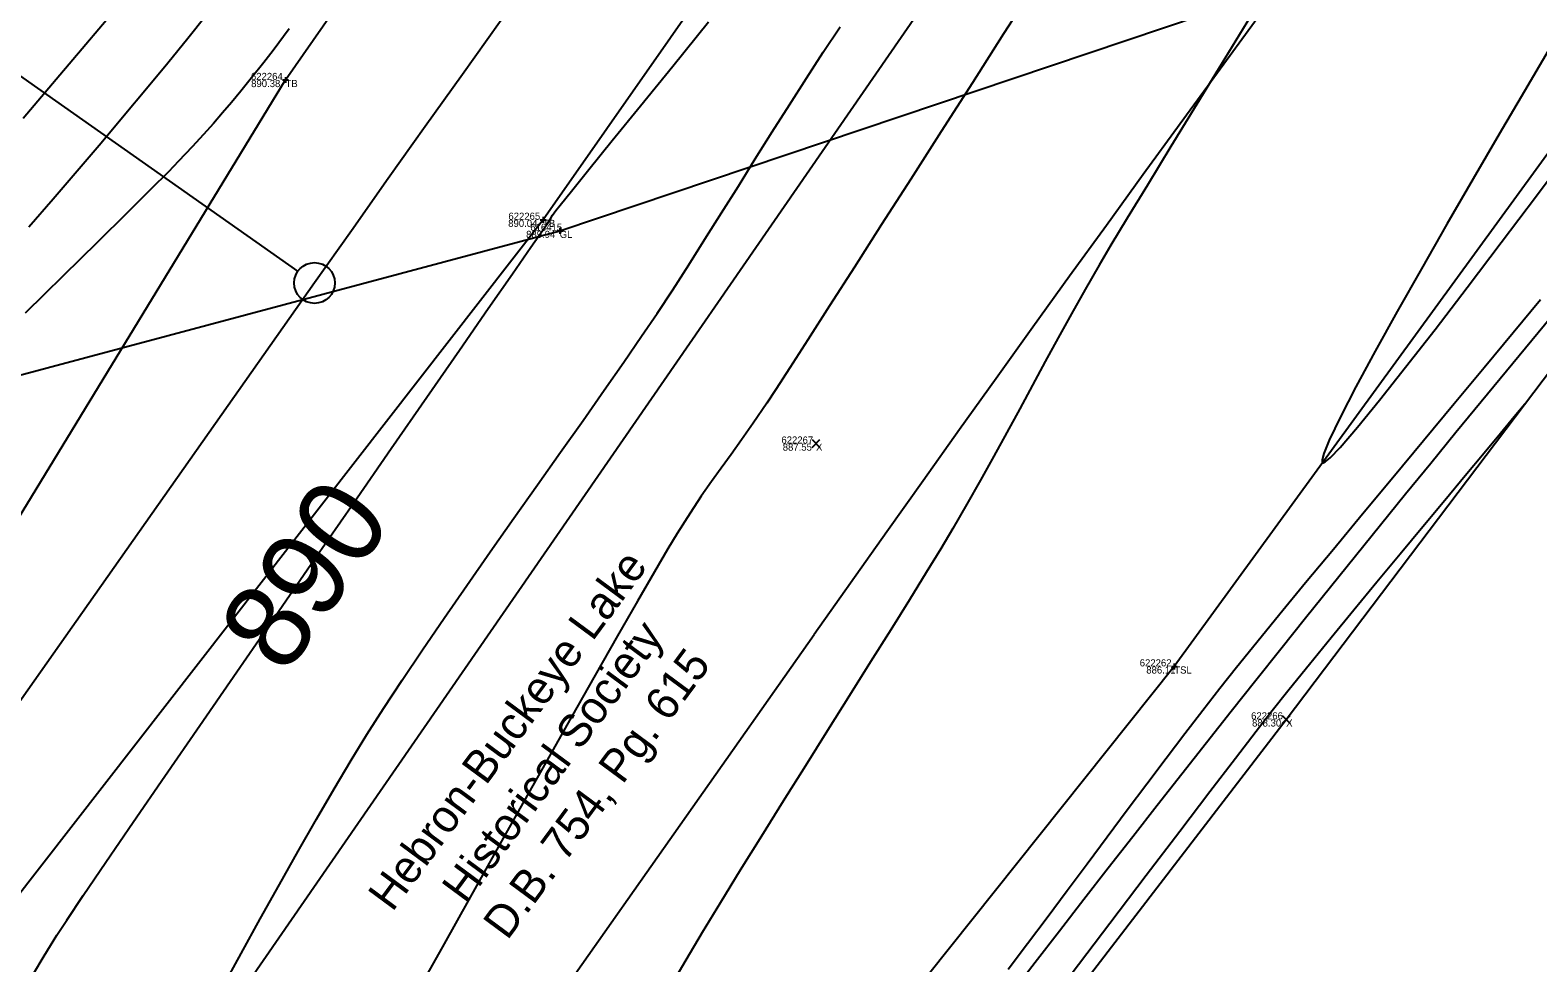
# Model space of a CAD drawing. Extents: x 1957117 to 1971063, y 701601 to 715861.
# Drawn here: x 1964564.1 to 1964638.1, y 708285.1 to 708331 of the extents above; entities that cross this region are included whole.
import ezdxf

# ---------------------------------------------------------------- set-up
doc = ezdxf.new("R2010")
doc.units = 0
for name, color, linetype in [('AP_X_Lights', 7, 'Continuous'), ('DT_X_Break_Line', 7, 'Continuous'), ('DT_X_Contour_Major', 7, 'Continuous'), ('DT_X_Contour_Minor', 7, 'Continuous'), ('DT_X_TIN_Hull', 7, 'Continuous'), ('GE_X_CL_20', 7, 'Continuous'), ('PV_P_Drive', 7, 'Continuous'), ('PV_P_Shoulder', 7, 'Continuous'), ('RS_Raster1', 7, 'Continuous'), ('RW_X_Esmt_RR', 7, 'Continuous'), ('RW_X_Fee_RW', 7, 'Continuous'), ('RW_X_Text', 7, 'Continuous'), ('SC_Scratch1', 7, 'Continuous'), ('SC_Shading5', 7, 'Continuous')]:
    doc.layers.add(name, color=color, linetype=linetype)

msp = doc.modelspace()

# ---------------------------------------------------------------- linework, layer by layer
at = {"layer": 'AP_X_Lights'}
for p, q in [((1964602.489, 708310.459), (1964602.877, 708310.849)), ((1964602.489, 708310.849), (1964602.877, 708310.459)), ((1964625.572, 708296.912), (1964625.96, 708297.302)), ((1964625.572, 708297.302), (1964625.96, 708296.912))]:
    msp.add_line(p, q, dxfattribs=at)
at = {"layer": 'DT_X_Break_Line'}
for points in [[(1964459.419, 708166.066), (1964484.47, 708210.071), (1964517.163, 708248.532), (1964551.272, 708286.883), (1964576.637, 708328.512), (1964605.613, 708370.101), (1964635.976, 708409.606), (1964662.807, 708439.954), (1964694.29, 708479.765), (1964724.075, 708520.081), (1964753.89, 708554.285), (1964794.454, 708592.201), (1964843.924, 708634.62), (1964878.394, 708661.199), (1964893.281, 708673.503), (1964913.837, 708697.422), (1964957.262, 708730.313), (1964994.166, 708761.913), (1965030.611, 708787.347)], [(1965041.837, 708774.578), (1965010.271, 708750.665), (1964969.626, 708721.958), (1964924.341, 708685.464), (1964900.18, 708665.667), (1964887.175, 708651.723), (1964860.054, 708620.024), (1964813.093, 708578.67), (1964771.951, 708542.904), (1964742.265, 708507.977), (1964705.969, 708472.325), (1964672.96, 708431.648), (1964649.579, 708399.778), (1964617.533, 708362.045), (1964589.28, 708321.646), (1964558.497, 708282.029), (1964530.137, 708238.87), (1964501.633, 708199.836), (1964472.058, 708159.676)], [(1965050.602, 708752.489), (1965022.418, 708737.957), (1964979.532, 708707.414), (1964946.947, 708671.366), (1964902.088, 708640.345), (1964867.661, 708605.251), (1964845.393, 708553.042), (1964812.967, 708521.412), (1964774.51, 708483.156), (1964735.488, 708448.226), (1964693.701, 708418.355), (1964680.131, 708378.684), (1964649.884, 708340.402), (1964620.274, 708299.709), (1964589.442, 708261.034), (1964557.968, 708221.563), (1964529.012, 708179.196)]]:
    msp.add_lwpolyline(points, dxfattribs=at)
at = {"layer": 'DT_X_Contour_Major'}
for points in [[(1964564.287, 708284.642), (1964564.793, 708285.502), (1964565.41, 708286.507), (1964565.894, 708287.25), (1964566.709, 708288.465), (1964567.814, 708290.09), (1964569.163, 708292.063), (1964570.714, 708294.322), (1964572.423, 708296.806), (1964574.247, 708299.45), (1964576.143, 708302.195), (1964578.066, 708304.977), (1964579.975, 708307.735), (1964581.825, 708310.407), (1964583.574, 708312.93), (1964585.177, 708315.242), (1964586.591, 708317.281), (1964587.774, 708318.986), (1964588.681, 708320.293), (1964589.269, 708321.142), (1964589.495, 708321.469), (1964589.64, 708321.696), (1964589.752, 708321.878), (1964589.903, 708322.1), (1964590.116, 708322.366), (1964590.672, 708323.054), (1964591.537, 708324.123), (1964592.678, 708325.532), (1964594.059, 708327.237), (1964595.647, 708329.198), (1964597.408, 708331.373)], [(1964564.287, 708284.642), (1964564.793, 708285.502), (1964565.41, 708286.507), (1964565.894, 708287.25), (1964566.709, 708288.465), (1964567.814, 708290.09), (1964569.163, 708292.063), (1964570.714, 708294.322), (1964572.423, 708296.806), (1964574.247, 708299.45), (1964576.143, 708302.195), (1964578.066, 708304.977), (1964579.975, 708307.735), (1964581.825, 708310.407), (1964583.574, 708312.93), (1964585.177, 708315.242), (1964586.591, 708317.281), (1964587.774, 708318.986), (1964588.681, 708320.293), (1964589.269, 708321.142), (1964589.495, 708321.469), (1964589.64, 708321.696), (1964589.752, 708321.878), (1964589.903, 708322.1), (1964590.116, 708322.366), (1964590.672, 708323.054), (1964591.537, 708324.123), (1964592.678, 708325.532), (1964594.059, 708327.237), (1964595.647, 708329.198), (1964597.408, 708331.373)], [(1964576.818, 708331.032), (1964576.024, 708329.966), (1964575.573, 708329.376), (1964574.965, 708328.612), (1964574.445, 708327.969), (1964573.981, 708327.409), (1964573.542, 708326.892), (1964573.095, 708326.383), (1964572.607, 708325.842), (1964572.048, 708325.233), (1964571.384, 708324.518), (1964570.885, 708324.004), (1964570.029, 708323.146), (1964568.856, 708321.983), (1964567.408, 708320.554), (1964565.726, 708318.899), (1964563.85, 708317.057)], [(1964576.818, 708331.032), (1964576.024, 708329.966), (1964575.573, 708329.376), (1964574.965, 708328.612), (1964574.445, 708327.969), (1964573.981, 708327.409), (1964573.542, 708326.892), (1964573.095, 708326.383), (1964572.607, 708325.842), (1964572.048, 708325.233), (1964571.384, 708324.518), (1964570.885, 708324.004), (1964570.029, 708323.146), (1964568.856, 708321.983), (1964567.408, 708320.554), (1964565.726, 708318.899), (1964563.85, 708317.057)]]:
    msp.add_lwpolyline(points, dxfattribs=at)
at = {"layer": 'DT_X_Contour_Minor'}
for points in [[(1964613.413, 708333.14), (1964611.896, 708330.777), (1964610.358, 708328.376), (1964608.828, 708325.984), (1964607.334, 708323.646), (1964605.904, 708321.408), (1964604.567, 708319.316), (1964603.351, 708317.414), (1964602.285, 708315.75), (1964601.397, 708314.368), (1964600.716, 708313.314), (1964600.27, 708312.633), (1964599.605, 708311.654), (1964599.03, 708310.834), (1964598.515, 708310.119), (1964598.033, 708309.454), (1964597.554, 708308.787), (1964597.052, 708308.064), (1964596.497, 708307.231), (1964595.862, 708306.235), (1964595.408, 708305.484), (1964594.751, 708304.362), (1964593.919, 708302.921), (1964592.942, 708301.212), (1964591.847, 708299.287), (1964590.663, 708297.197), (1964589.42, 708294.995), (1964588.146, 708292.732), (1964586.869, 708290.459), (1964585.618, 708288.228), (1964584.423, 708286.091), (1964583.311, 708284.1)], [(1964613.413, 708333.14), (1964611.896, 708330.777), (1964610.358, 708328.376), (1964608.828, 708325.984), (1964607.334, 708323.646), (1964605.904, 708321.408), (1964604.567, 708319.316), (1964603.351, 708317.414), (1964602.285, 708315.75), (1964601.397, 708314.368), (1964600.716, 708313.314), (1964600.27, 708312.633), (1964599.605, 708311.654), (1964599.03, 708310.834), (1964598.515, 708310.119), (1964598.033, 708309.454), (1964597.554, 708308.787), (1964597.052, 708308.064), (1964596.497, 708307.231), (1964595.862, 708306.235), (1964595.408, 708305.484), (1964594.751, 708304.362), (1964593.919, 708302.921), (1964592.942, 708301.212), (1964591.847, 708299.287), (1964590.663, 708297.197), (1964589.42, 708294.995), (1964588.146, 708292.732), (1964586.869, 708290.459), (1964585.618, 708288.228), (1964584.423, 708286.091), (1964583.311, 708284.1)], [(1964568.105, 708331.762), (1964566.839, 708330.254), (1964565.379, 708328.529), (1964563.758, 708326.625)], [(1964568.105, 708331.762), (1964566.839, 708330.254), (1964565.379, 708328.529), (1964563.758, 708326.625)], [(1964572.744, 708331.672), (1964571.842, 708330.546), (1964570.862, 708329.344), (1964569.817, 708328.079), (1964568.718, 708326.764), (1964567.578, 708325.414), (1964566.409, 708324.041), (1964565.222, 708322.66), (1964564.029, 708321.284)], [(1964572.744, 708331.672), (1964571.842, 708330.546), (1964570.862, 708329.344), (1964569.817, 708328.079), (1964568.718, 708326.764), (1964567.578, 708325.414), (1964566.409, 708324.041), (1964565.222, 708322.66), (1964564.029, 708321.284)], [(1964624.191, 708331.918), (1964622.753, 708329.572), (1964621.379, 708327.329), (1964620.102, 708325.24), (1964618.952, 708323.354), (1964617.962, 708321.722), (1964617.163, 708320.392), (1964616.586, 708319.416), (1964615.897, 708318.215), (1964615.229, 708317.029), (1964614.579, 708315.853), (1964613.941, 708314.686), (1964613.31, 708313.524), (1964612.682, 708312.364), (1964612.05, 708311.202), (1964611.41, 708310.036), (1964610.758, 708308.862), (1964610.087, 708307.678), (1964609.394, 708306.479), (1964608.805, 708305.491), (1964608.09, 708304.317), (1964607.266, 708302.982), (1964606.352, 708301.514), (1964605.365, 708299.937), (1964604.325, 708298.28), (1964603.25, 708296.569), (1964602.159, 708294.829), (1964601.069, 708293.087), (1964599.999, 708291.371), (1964598.967, 708289.705), (1964597.992, 708288.118), (1964597.093, 708286.635), (1964596.287, 708285.282), (1964595.594, 708284.087)], [(1964624.191, 708331.918), (1964622.753, 708329.572), (1964621.379, 708327.329), (1964620.102, 708325.24), (1964618.952, 708323.354), (1964617.962, 708321.722), (1964617.163, 708320.392), (1964616.586, 708319.416), (1964615.897, 708318.215), (1964615.229, 708317.029), (1964614.579, 708315.853), (1964613.941, 708314.686), (1964613.31, 708313.524), (1964612.682, 708312.364), (1964612.05, 708311.202), (1964611.41, 708310.036), (1964610.758, 708308.862), (1964610.087, 708307.678), (1964609.394, 708306.479), (1964608.805, 708305.491), (1964608.09, 708304.317), (1964607.266, 708302.982), (1964606.352, 708301.514), (1964605.365, 708299.937), (1964604.325, 708298.28), (1964603.25, 708296.569), (1964602.159, 708294.829), (1964601.069, 708293.087), (1964599.999, 708291.371), (1964598.967, 708289.705), (1964597.992, 708288.118), (1964597.093, 708286.635), (1964596.287, 708285.282), (1964595.594, 708284.087)], [(1964573.52, 708283.907), (1964574.459, 708285.611), (1964575.4, 708287.313), (1964576.336, 708288.993), (1964577.258, 708290.632), (1964578.158, 708292.208), (1964579.026, 708293.704), (1964579.855, 708295.098), (1964580.636, 708296.371), (1964581.447, 708297.643), (1964582.361, 708299.031), (1964583.36, 708300.516), (1964584.426, 708302.075), (1964585.542, 708303.687), (1964586.69, 708305.33), (1964587.852, 708306.984), (1964589.01, 708308.626), (1964590.146, 708310.237), (1964591.243, 708311.793), (1964592.283, 708313.274), (1964593.248, 708314.658), (1964594.121, 708315.924), (1964594.883, 708317.051), (1964595.648, 708318.213), (1964596.432, 708319.429), (1964597.232, 708320.69), (1964598.045, 708321.984), (1964598.869, 708323.302), (1964599.7, 708324.633), (1964600.536, 708325.967), (1964601.373, 708327.294), (1964602.209, 708328.603), (1964603.04, 708329.883), (1964603.865, 708331.126)], [(1964573.52, 708283.907), (1964574.459, 708285.611), (1964575.4, 708287.313), (1964576.336, 708288.993), (1964577.258, 708290.632), (1964578.158, 708292.208), (1964579.026, 708293.704), (1964579.855, 708295.098), (1964580.636, 708296.371), (1964581.447, 708297.643), (1964582.361, 708299.031), (1964583.36, 708300.516), (1964584.426, 708302.075), (1964585.542, 708303.687), (1964586.69, 708305.33), (1964587.852, 708306.984), (1964589.01, 708308.626), (1964590.146, 708310.237), (1964591.243, 708311.793), (1964592.283, 708313.274), (1964593.248, 708314.658), (1964594.121, 708315.924), (1964594.883, 708317.051), (1964595.648, 708318.213), (1964596.432, 708319.429), (1964597.232, 708320.69), (1964598.045, 708321.984), (1964598.869, 708323.302), (1964599.7, 708324.633), (1964600.536, 708325.967), (1964601.373, 708327.294), (1964602.209, 708328.603), (1964603.04, 708329.883), (1964603.865, 708331.126)], [(1964638.627, 708329.948), (1964637.464, 708327.971), (1964636.225, 708325.853), (1964634.944, 708323.652), (1964633.658, 708321.428), (1964632.404, 708319.236), (1964631.217, 708317.137), (1964630.135, 708315.187), (1964629.193, 708313.445), (1964628.427, 708311.969), (1964627.875, 708310.816), (1964627.611, 708310.167), (1964627.529, 708309.858), (1964627.534, 708309.744), (1964627.555, 708309.715), (1964627.586, 708309.709), (1964627.687, 708309.753), (1964627.933, 708309.956), (1964628.422, 708310.466), (1964629.271, 708311.452), (1964630.352, 708312.779), (1964631.631, 708314.399), (1964633.074, 708316.263), (1964634.647, 708318.321), (1964636.317, 708320.523), (1964638.049, 708322.823), (1964639.811, 708325.169)], [(1964638.627, 708329.948), (1964637.464, 708327.971), (1964636.225, 708325.853), (1964634.944, 708323.652), (1964633.658, 708321.428), (1964632.404, 708319.236), (1964631.217, 708317.137), (1964630.135, 708315.187), (1964629.193, 708313.445), (1964628.427, 708311.969), (1964627.875, 708310.816), (1964627.611, 708310.167), (1964627.529, 708309.858), (1964627.534, 708309.744), (1964627.555, 708309.715), (1964627.586, 708309.709), (1964627.687, 708309.753), (1964627.933, 708309.956), (1964628.422, 708310.466), (1964629.271, 708311.452), (1964630.352, 708312.779), (1964631.631, 708314.399), (1964633.074, 708316.263), (1964634.647, 708318.321), (1964636.317, 708320.523), (1964638.049, 708322.823), (1964639.811, 708325.169)], [(1964612.123, 708284.843), (1964613.071, 708286.095), (1964614.038, 708287.383), (1964615.016, 708288.695), (1964616.001, 708290.02), (1964616.985, 708291.345), (1964617.961, 708292.659), (1964618.925, 708293.95), (1964619.868, 708295.206), (1964620.785, 708296.415), (1964621.669, 708297.566), (1964622.514, 708298.648), (1964623.33, 708299.67), (1964624.32, 708300.892), (1964625.46, 708302.287), (1964626.722, 708303.824), (1964628.083, 708305.473), (1964629.518, 708307.207), (1964631, 708308.995), (1964632.505, 708310.809), (1964634.007, 708312.618), (1964635.482, 708314.395), (1964636.903, 708316.109), (1964638.246, 708317.732)], [(1964612.123, 708284.843), (1964613.071, 708286.095), (1964614.038, 708287.383), (1964615.016, 708288.695), (1964616.001, 708290.02), (1964616.985, 708291.345), (1964617.961, 708292.659), (1964618.925, 708293.95), (1964619.868, 708295.206), (1964620.785, 708296.415), (1964621.669, 708297.566), (1964622.514, 708298.648), (1964623.33, 708299.67), (1964624.32, 708300.892), (1964625.46, 708302.287), (1964626.722, 708303.824), (1964628.083, 708305.473), (1964629.518, 708307.207), (1964631, 708308.995), (1964632.505, 708310.809), (1964634.007, 708312.618), (1964635.482, 708314.395), (1964636.903, 708316.109), (1964638.246, 708317.732)], [(1964615.218, 708284.597), (1964617.109, 708287.097), (1964618.895, 708289.455), (1964620.542, 708291.625), (1964622.013, 708293.558), (1964623.273, 708295.207), (1964624.287, 708296.524), (1964625.018, 708297.462), (1964625.916, 708298.59), (1964626.909, 708299.82), (1964627.971, 708301.126), (1964629.082, 708302.482), (1964630.218, 708303.861), (1964631.356, 708305.237), (1964632.474, 708306.584), (1964633.549, 708307.877), (1964634.558, 708309.089), (1964635.479, 708310.193), (1964636.289, 708311.165), (1964636.964, 708311.978), (1964637.483, 708312.605)], [(1964615.218, 708284.597), (1964617.109, 708287.097), (1964618.895, 708289.455), (1964620.542, 708291.625), (1964622.013, 708293.558), (1964623.273, 708295.207), (1964624.287, 708296.524), (1964625.018, 708297.462), (1964625.916, 708298.59), (1964626.909, 708299.82), (1964627.971, 708301.126), (1964629.082, 708302.482), (1964630.218, 708303.861), (1964631.356, 708305.237), (1964632.474, 708306.584), (1964633.549, 708307.877), (1964634.558, 708309.089), (1964635.479, 708310.193), (1964636.289, 708311.165), (1964636.964, 708311.978), (1964637.483, 708312.605)]]:
    msp.add_lwpolyline(points, dxfattribs=at)
at = {"layer": 'DT_X_TIN_Hull'}
msp.add_lwpolyline([(1964536.348, 708175.363), (1964564.579, 708216.242), (1964595.189, 708257.308), (1964625.766, 708297.107), (1964655.588, 708336.552), (1964686.979, 708377.083), (1964740.021, 708446.13), (1964774.51, 708483.156), (1964812.967, 708521.412), (1964845.393, 708553.042), (1964881.436, 708597.401), (1964917.009, 708618.529), (1964955.834, 708656.519), (1965000.391, 708688.781), (1965035.96, 708720.883), (1965107.668, 708767.232), (1965152.31, 708796.963), (1965192.253, 708823.809)], dxfattribs=at)
at = {"layer": 'GE_X_CL_20'}
msp.add_line((1964577.243, 708319.118), (1964524.095, 708356.537), dxfattribs=at)
msp.add_lwpolyline([(1964578.061, 708318.542), (1963713.717, 707090.878)], dxfattribs=at)
msp.add_circle((1964578.061, 708318.542), 1, dxfattribs=at)
msp.add_arc((1966139.697, 707219.062), 1909.859, 120.84471, 144.852303, dxfattribs=at)
at = {"layer": 'PV_P_Drive'}
for p, q in [((1964576.491, 708328.512), (1964576.783, 708328.512)), ((1964576.637, 708328.658), (1964576.637, 708328.366)), ((1964576.637, 708328.512), (1964576.637, 708328.512)), ((1964589.28, 708321.792), (1964589.28, 708321.5)), ((1964589.134, 708321.646), (1964589.426, 708321.646)), ((1964589.28, 708321.646), (1964589.28, 708321.646)), ((1964589.953, 708321.104), (1964590.245, 708321.104)), ((1964590.099, 708321.25), (1964590.099, 708320.958)), ((1964590.099, 708321.104), (1964590.099, 708321.104)), ((1964620.128, 708299.709), (1964620.42, 708299.709)), ((1964620.274, 708299.855), (1964620.274, 708299.563)), ((1964620.274, 708299.709), (1964620.274, 708299.709))]:
    msp.add_line(p, q, dxfattribs=at)
at = {"layer": 'RW_X_Esmt_RR'}
for points in [[(1964491.285, 708290.719), (1964520.57, 708299.792), (1964544.055, 708305.678), (1964563.035, 708313.861), (1964590.099, 708321.104), (1964623.491, 708332.328), (1964659.98, 708343.938), (1964719.459, 708362.267), (1964732.512, 708367.435), (1964761.456, 708374.693)], [(1963738.247, 707073.608), (1964602.591, 708301.271)]]:
    msp.add_lwpolyline(points, dxfattribs=at)
msp.add_arc((1966139.697, 707219.062), 1879.859, 120.84471, 144.852303, dxfattribs=at)
at = {"layer": 'RW_X_Fee_RW'}
msp.add_lwpolyline([(1963881.046, 707276.431), (1964172.578, 707701.964), (1964668.324, 708419.582), (1964735.207, 708501.875), (1964966.496, 708718.802), (1965107.468, 708816.338), (1965585.552, 709094.216), (1966091.861, 709326.705), (1966247.281, 709386.816), (1966633.174, 709551.737), (1966943.202, 709670.565), (1967172.032, 709812.662), (1967935.697, 710373.174), (1968346.714, 710683.963), (1968484.345, 710796.182), (1968743.632, 711067.038), (1968903.937, 711275.819), (1969041.222, 711501.316), (1969638.166, 712572.015), (1970019.077, 713196.718)], dxfattribs=at)
at = {"layer": 'SC_Shading5'}
for points in [[(1963589.678, 706586.994), (1963626.625, 706689.548), (1963651.76, 706746.832), (1963668.09, 706778.596), (1963682.768, 706805.402), (1963734.424, 706911.594), (1963826.849, 707116.717), (1963877.258, 707215.645), (1963964.981, 707354.472), (1964070.526, 707509.355), (1964132.574, 707601.994), (1964163.9, 707642.169), (1964191.2, 707685.167), (1964278.98, 707807.131), (1964326.11, 707874.364), (1964396.427, 707968.962), (1964508.519, 708133.679), (1964655.588, 708336.552), (1964745.319, 708429.172), (1964840.327, 708522.317), (1964988.178, 708660.245), (1965089.796, 708739.041), (1965251.743, 708835.216), (1965415.807, 708922.048), (1965866.2, 709149.38), (1966173.543, 709294.131), (1966283.627, 709338.196), (1966534.003, 709419.214), (1966689.084, 709471.266), (1967008.468, 709641.817), (1967166.677, 709750.124), (1967422.113, 709931.083), (1967818.707, 710198.831), (1968187.021, 710459.852), (1968360.589, 710592.493), (1968496.543, 710707.847), (1968606.427, 710809.378), (1968733.391, 710937.091), (1968807.28, 711025.4), (1968843.008, 711077.094), (1968863.233, 711106.099), (1968909.747, 711171.311), (1968974.133, 711279.559), (1969130.932, 711546.915), (1969247.433, 711744.686), (1969402.714, 712016.424), (1969505.287, 712191.789), (1969666.311, 712460.805), (1969771.586, 712639.896), (1969880.058, 712820.917), (1969964.994, 712955.706), (1969990.005, 713000.084), (1970030.065, 713068.479)], [(1963609.915, 706579.703), (1963646.615, 706681.572), (1963671.193, 706737.585), (1963687.092, 706768.511), (1963701.884, 706795.526), (1963753.906, 706902.469), (1963846.249, 707107.41), (1963895.973, 707204.994), (1963982.966, 707342.667), (1964088.35, 707497.312), (1964150.015, 707589.379), (1964181.502, 707629.761), (1964209.024, 707673.109), (1964296.517, 707794.674), (1964343.552, 707861.772), (1964413.958, 707956.489), (1964526.123, 708121.313), (1964672.104, 708322.686), (1964760.576, 708414.006), (1964855.195, 708506.77), (1965002.134, 708643.847), (1965101.925, 708721.226), (1965262.272, 708816.451), (1965425.685, 708902.939), (1965875.63, 709130.044), (1966182.13, 709274.398), (1966290.944, 709317.954), (1966540.737, 709398.785), (1966697.632, 709451.445), (1967019.644, 709623.399), (1967178.971, 709732.471), (1967434.35, 709913.39), (1967830.945, 710181.14), (1968199.774, 710442.525), (1968374.086, 710575.735), (1968510.806, 710691.739), (1968621.36, 710793.889), (1968749.296, 710922.58), (1968824.413, 711012.355), (1968860.678, 711064.827), (1968880.812, 711093.701), (1968927.778, 711159.547), (1968992.655, 711268.62), (1969149.476, 711536.015), (1969266.039, 711733.891), (1969421.336, 712005.657), (1969523.8, 712180.835), (1969684.812, 712449.831), (1969790.084, 712628.917), (1969898.385, 712809.653), (1969983.474, 712944.685), (1970008.657, 712989.367), (1970048.626, 713057.607)]]:
    msp.add_spline(points, degree=3, dxfattribs=at)

# ---------------------------------------------------------------- texts
at = {"layer": 'DT_X_Contour_Major'}
msp.add_text('890', height=4.2, rotation=55.3377, dxfattribs=at).set_placement((1964576.623, 708299.197))
at = {"layer": 'PV_P_Shoulder'}
for s, p in [('890.38', (1964574.95, 708328.162)), ('890.04', (1964587.571, 708321.296)), ('889.94', (1964588.451, 708320.754)), ('887.55', (1964601.049, 708310.304)), ('886.11', (1964618.898, 708299.359)), ('888.30', (1964624.091, 708296.757))]:
    msp.add_text(s, height=0.35, dxfattribs=at).set_placement(p)
at = {"layer": 'RS_Raster1'}
for s, p in [('622264', (1964574.939, 708328.512)), ('622265', (1964587.58, 708321.646)), ('616415', (1964588.655, 708321.104)), ('622267', (1964600.983, 708310.654)), ('622262', (1964618.576, 708299.709)), ('622266', (1964624.044, 708297.107))]:
    msp.add_text(s, height=0.35, dxfattribs=at).set_placement(p)
at = {"layer": 'RW_X_Text'}
for s, p in [('Hebron-Buckeye Lake', (1964581.88, 708287.607)), ('Historical Society', (1964585.503, 708287.977)), ('D.B. 754, Pg. 615', (1964587.527, 708286.216))]:
    msp.add_text(s, height=1.6, rotation=53.53486, dxfattribs=at).set_placement(p)
at = {"layer": 'SC_Scratch1'}
for s, p in [('TB', (1964576.637, 708328.162)), ('TB', (1964589.28, 708321.296)), ('GL', (1964590.099, 708320.754)), ('X', (1964602.683, 708310.304)), ('TSL', (1964620.274, 708299.359)), ('X', (1964625.766, 708296.757))]:
    msp.add_text(s, height=0.35, dxfattribs=at).set_placement(p)

doc.saveas('drawing.dxf')
